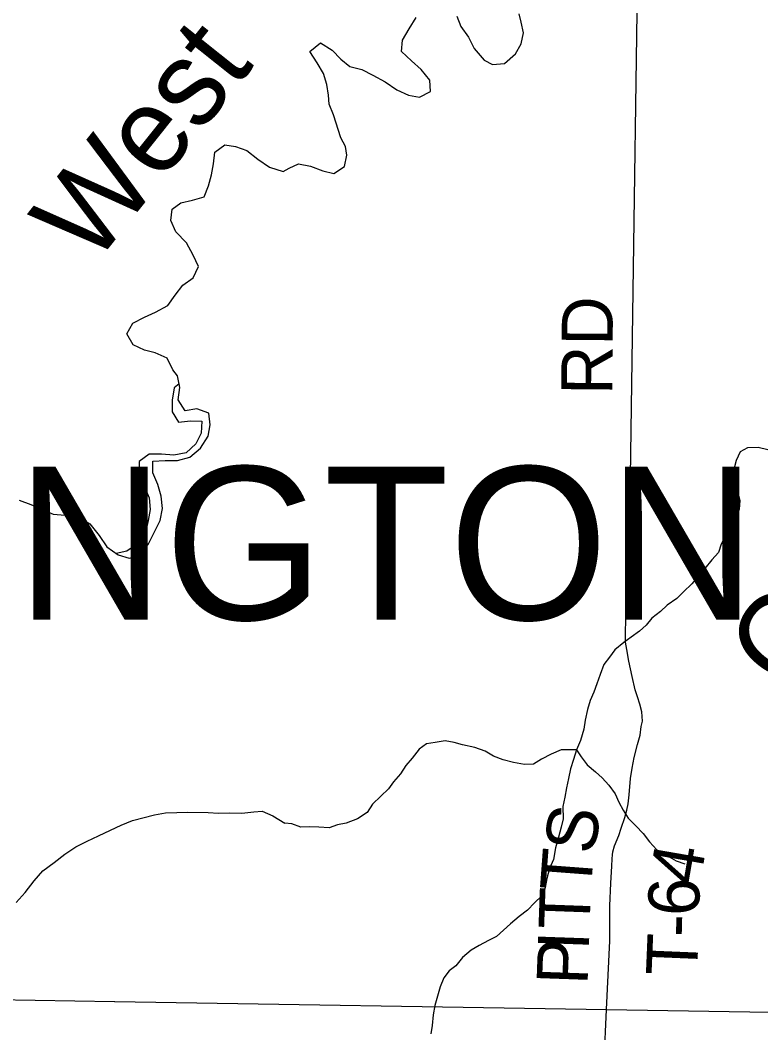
# Model space of a CAD drawing. Extents: x 1857828 to 2277390, y 930619 to 1324581.
# Drawn here: x 2035807 to 2040157, y 1154352 to 1160303 of the extents above; entities that cross this region are included whole.
import ezdxf

# ---------------------------------------------------------------- set-up
doc = ezdxf.new("R2010")
doc.units = 0
for name, color, linetype in [('GM_X_County_Road', 7, 'Continuous'), ('GM_X_Major_River', 7, 'Continuous'), ('GM_X_Major_River_Text', 7, 'Continuous'), ('GM_X_Minor_River', 7, 'Continuous'), ('GM_X_Minor_River_Text', 7, 'Continuous'), ('GM_X_State_Route', 7, 'Continuous'), ('GM_X_Township_Road', 7, 'Continuous'), ('GM_X_Township_Road_Text', 7, 'Continuous'), ('GM_X_Township_Text', 7, 'Continuous')]:
    doc.layers.add(name, color=color, linetype=linetype)

msp = doc.modelspace()

# ---------------------------------------------------------------- linework, layer by layer
at = {"layer": 'GM_X_County_Road'}
msp.add_lwpolyline([(2039160.2, 1148235.1), (2039161.6, 1148457.4), (2039188.5, 1152380.9), (2039198.7, 1152862.2), (2039208.8, 1153365.6), (2039223, 1153877), (2039250.5, 1154488.5)], dxfattribs=at)
at = {"layer": 'GM_X_Major_River'}
for points in [[(2037350.8, 1159415), (2037387.5, 1159433.9), (2037442.4, 1159460), (2037512.7, 1159445.7), (2037585, 1159417.4), (2037649.3, 1159403.1), (2037711.7, 1159443), (2037726, 1159511.1), (2037718.1, 1159561.3), (2037690.1, 1159611.6), (2037646.3, 1159748.1), (2037622.4, 1159810.4), (2037618.6, 1159862.5), (2037608.7, 1159924.8), (2037588.8, 1159991), (2037550.8, 1160053.3), (2037508.8, 1160119.7), (2037571.3, 1160171.6), (2037639.5, 1160127.2), (2037689.6, 1160074.9), (2037743.7, 1160030.6), (2037814, 1160014.3), (2037878.2, 1159980), (2037950.5, 1159941.6), (2038018.6, 1159895.2), (2038086.9, 1159862.9), (2038153.2, 1159850.6), (2038217.6, 1159884.5), (2038213.8, 1159950.7), (2038161.7, 1160013.1), (2038105.6, 1160065.4), (2038047.5, 1160119.8), (2038051.7, 1160186), (2038092.2, 1160252), (2038132.6, 1160320.1)], [(2038371.8, 1160327.3), (2038395.7, 1160267), (2038439.7, 1160204.7), (2038473.7, 1160136.4), (2038531.7, 1160068), (2038581.9, 1160043.7), (2038652.3, 1160049.5), (2038716.8, 1160105.4), (2038749.1, 1160165.5), (2038763.4, 1160229.6), (2038749.5, 1160291.9), (2038737.6, 1160342.1)], [(2036729.7, 1158212.6), (2036704.1, 1158249.1), (2036670.9, 1158317.8), (2036598.9, 1158349), (2036536.8, 1158364), (2036470.9, 1158395.1), (2036433.7, 1158459.9), (2036468.7, 1158523.6), (2036537.5, 1158558.7), (2036602.3, 1158587.8), (2036673.2, 1158626.9), (2036716.2, 1158686.5), (2036761.3, 1158746), (2036822.2, 1158789.2), (2036853.3, 1158855), (2036822, 1158921.7), (2036782.8, 1158994.6), (2036721.4, 1159059.7), (2036692.2, 1159126.4), (2036699.2, 1159192.5), (2036749.9, 1159229.9), (2036818.5, 1159244.9), (2036887.1, 1159265.9), (2036912.1, 1159329.8), (2036931.2, 1159395.7), (2036942.1, 1159459.8), (2036949.1, 1159527.9), (2037008, 1159571.2), (2037072.2, 1159562.2), (2037138.2, 1159537.1), (2037201.8, 1159486), (2037271.5, 1159440.7), (2037350.8, 1159415)], [(2035800.9, 1157482), (2035868.9, 1157456.8), (2035934.8, 1157427.7), (2036000.8, 1157400.6), (2036071, 1157393.6), (2036145.3, 1157388.4), (2036215, 1157343.2), (2036270.4, 1157274.1), (2036315.7, 1157207.2), (2036381.4, 1157162), (2036447.4, 1157140.9), (2036512, 1157158), (2036561.2, 1157225.5), (2036596.3, 1157297.2), (2036629.4, 1157363), (2036642.4, 1157433), (2036635.4, 1157505.4), (2036614.3, 1157574), (2036585.1, 1157642.7), (2036586, 1157710.9), (2036658.5, 1157715.8), (2036730.8, 1157714.7), (2036803.5, 1157735.7), (2036866.5, 1157788.9), (2036911.7, 1157858.5), (2036922.7, 1157924.6), (2036915.6, 1157992.9), (2036843.6, 1158020.1), (2036775.1, 1158007.1), (2036733.8, 1158072), (2036744.8, 1158144.1), (2036729.7, 1158212.6)], [(2036739.7, 1158167.1), (2036710.6, 1158142.6), (2036699.6, 1158070.5), (2036698.6, 1158002.3), (2036736, 1157941.5), (2036806.4, 1157948.4), (2036872.7, 1157947.4), (2036869.8, 1157877.2), (2036838.7, 1157813.5), (2036781.7, 1157760.1), (2036709.1, 1157747.2), (2036636.9, 1157752.3), (2036564.5, 1157753.4), (2036505.6, 1157710.1), (2036504.6, 1157637.9), (2036533.8, 1157569.2), (2036564.9, 1157496.4), (2036570, 1157428.1), (2036559, 1157362.1), (2036544.1, 1157300.1), (2036500.9, 1157230.4), (2036433.9, 1157183.3), (2036370.5, 1157169.4)], [(2036370.6, 1157169.4), (2036381.4, 1157162), (2036447.4, 1157140.9), (2036512, 1157158), (2036561.2, 1157225.5), (2036596.3, 1157297.2), (2036629.4, 1157363), (2036642.4, 1157433), (2036635.4, 1157505.4), (2036614.3, 1157574), (2036585.1, 1157642.7), (2036586, 1157710.9), (2036658.5, 1157715.8), (2036730.8, 1157714.7), (2036803.5, 1157735.7), (2036866.5, 1157788.9), (2036911.7, 1157858.5), (2036922.7, 1157924.6), (2036915.6, 1157992.9), (2036843.6, 1158020.1), (2036775.1, 1158007.1), (2036733.8, 1158072), (2036744.8, 1158144.1), (2036739.7, 1158167.1)], [(2036739.7, 1158167.1), (2036710.6, 1158142.6), (2036699.6, 1158070.5), (2036698.6, 1158002.3), (2036736, 1157941.5), (2036806.4, 1157948.4), (2036872.7, 1157947.4), (2036869.8, 1157877.2), (2036838.7, 1157813.5), (2036781.7, 1157760.1), (2036709.1, 1157747.2), (2036636.9, 1157752.3), (2036564.5, 1157753.4), (2036505.6, 1157710.1), (2036504.6, 1157637.9), (2036533.8, 1157569.2), (2036564.9, 1157496.4), (2036570, 1157428.1), (2036559, 1157362.1), (2036544.1, 1157300.1), (2036500.9, 1157230.4), (2036433.9, 1157183.3), (2036370.6, 1157169.4)]]:
    msp.add_lwpolyline(points, dxfattribs=at)
at = {"layer": 'GM_X_Minor_River'}
for points in [[(2040198.5, 1157778.5), (2040142.2, 1157792.7), (2040079.9, 1157791), (2040035.5, 1157767.1), (2040013.2, 1157715), (2039999, 1157662.9), (2040002.8, 1157600.6), (2040018.7, 1157538.4), (2040034.6, 1157480.1), (2040030.4, 1157430), (2040014.2, 1157377.9), (2039983.8, 1157327.9), (2039951.5, 1157275.8), (2039925.2, 1157223.8), (2039908.9, 1157175.7), (2039870.6, 1157131.7), (2039828.2, 1157081.7), (2039789.8, 1157033.7), (2039751.5, 1156989.7), (2039703.1, 1156943.7), (2039664.7, 1156903.7), (2039608.3, 1156865.8), (2039567.9, 1156827.9), (2039517.5, 1156787.9), (2039483.2, 1156747.9), (2039444.9, 1156712), (2039396.5, 1156678), (2039352.2, 1156646.1), (2039299.7, 1156602.2), (2039269.4, 1156560.1), (2039235.1, 1156516.1), (2039214.8, 1156458), (2039194.5, 1156401.9), (2039176.3, 1156353.8), (2039156, 1156305.8), (2039139.7, 1156251.6), (2039125.4, 1156189.5), (2039117.2, 1156135.4), (2039098.9, 1156069.2), (2039074.6, 1156015.1)], [(2039074.6, 1156015.1), (2038984.1, 1156015.5), (2038925.7, 1155989.6), (2038869.3, 1155959.7), (2038823, 1155929.8), (2038768.7, 1155928), (2038704.3, 1155940.3), (2038644.1, 1155956.6), (2038587.8, 1155976.9), (2038537.6, 1156007.2), (2038477.4, 1156029.5), (2038405, 1156043.8), (2038356.8, 1156058), (2038302.6, 1156068.3), (2038244.2, 1156058.4), (2038193.9, 1156050.6), (2038149.6, 1156018.7), (2038109.2, 1155966.7), (2038072.8, 1155922.7), (2038040.5, 1155874.6), (2038000.1, 1155826.6), (2037969.8, 1155786.6), (2037925.4, 1155742.6), (2037877, 1155694.7), (2037844.7, 1155646.6), (2037788.3, 1155608.7), (2037721.8, 1155582.9), (2037671.5, 1155573.1), (2037621.2, 1155557.2), (2037560.9, 1155559.4), (2037508.6, 1155561.6), (2037454.3, 1155559.8), (2037402, 1155580.1), (2037361.4, 1155584.7)], [(2039074.6, 1156015.1), (2039056.3, 1155959), (2039040.1, 1155902.9), (2039027.8, 1155846.8), (2039015.6, 1155790.6), (2039005.3, 1155736.5), (2038995.1, 1155682.4), (2038996.9, 1155610.1), (2038984.6, 1155560), (2038968.4, 1155501.9), (2038952.1, 1155439.7), (2038939.8, 1155369.5), (2038915.5, 1155317.5), (2038901.2, 1155259.3), (2038891, 1155205.2), (2038870.7, 1155157.1), (2038828.4, 1155115.1), (2038786, 1155073.2), (2038737.6, 1155035.2), (2038687.2, 1154991.3), (2038646.8, 1154955.3), (2038604.5, 1154917.3), (2038558.2, 1154893.4), (2038503.8, 1154865.6), (2038455.4, 1154837.7), (2038405, 1154793.7), (2038366.6, 1154745.7), (2038326.3, 1154715.8), (2038296, 1154673.7), (2038273.7, 1154621.6), (2038257.5, 1154567.5), (2038243.2, 1154511.4), (2038233, 1154457.2), (2038226.7, 1154395.1), (2038218.5, 1154344.9)], [(2039074.6, 1156015.1), (2039102.6, 1155972.9), (2039136.7, 1155926.6), (2039186.8, 1155886.3), (2039224.9, 1155850), (2039265, 1155807.7), (2039301, 1155755.4), (2039323, 1155707.2), (2039349, 1155660.9), (2039379, 1155612.7), (2039423.1, 1155568.3), (2039467.2, 1155524), (2039503.2, 1155473.7), (2039547.3, 1155427.4), (2039605.5, 1155393.1), (2039659.7, 1155362.8), (2039711.9, 1155344.5)], [(2035782, 1155117.5), (2035835.1, 1155176.9), (2035888.3, 1155244.3), (2035939.4, 1155303.8), (2036006.4, 1155352.9), (2036069.4, 1155402.2), (2036134.3, 1155445.3), (2036199.1, 1155478.5), (2036265.9, 1155509.6), (2036336.7, 1155542.6), (2036399.4, 1155571.8), (2036466.1, 1155598.9), (2036595.3, 1155633.1), (2036659.7, 1155644.1), (2036726.1, 1155647.1), (2036790.4, 1155648.2), (2036911, 1155646.3), (2036971.3, 1155643.4), (2037033.6, 1155644.5), (2037108, 1155643.3), (2037178.4, 1155650.3), (2037228.7, 1155653.6), (2037290.7, 1155626.5), (2037361.5, 1155583.9)]]:
    msp.add_lwpolyline(points, dxfattribs=at)
at = {"layer": 'GM_X_State_Route'}
for points in [[(2031849.1, 1154609.7), (2032163.7, 1154605.4), (2036361.2, 1154536.2), (2036363.3, 1154536.1)], [(2036363.3, 1154536.1), (2039250.5, 1154488.5)], [(2039250.5, 1154488.5), (2040453.9, 1154468.6), (2040460.8, 1154468.5)]]:
    msp.add_lwpolyline(points, dxfattribs=at)
at = {"layer": 'GM_X_Township_Road'}
msp.add_lwpolyline([(2039250.5, 1154488.5), (2039271.3, 1154891.9), (2039270.6, 1155098.5), (2039276.1, 1155230.8), (2039281.7, 1155331.1), (2039283.6, 1155373.2), (2039285.5, 1155397.3), (2039287.5, 1155415.4), (2039297.4, 1155451.5), (2039323.2, 1155511.8), (2039337.1, 1155553.9), (2039358.9, 1155618.1), (2039370.8, 1155660.3), (2039378.7, 1155698.4), (2039384.5, 1155750.6), (2039392.1, 1155846.8), (2039402, 1155907), (2039413.8, 1155969.2), (2039433.6, 1156045.5), (2039449.4, 1156101.7), (2039455.2, 1156151.9), (2039463.1, 1156184), (2039458.9, 1156238.1), (2039446.7, 1156284.2), (2039432.5, 1156326.2), (2039420.3, 1156368.3), (2039402, 1156446.4), (2039381.6, 1156536.6), (2039371.3, 1156604.8), (2039363.1, 1156646.8), (2039362.9, 1156709), (2039366.4, 1156841.4), (2039376.1, 1156939.6), (2039383.6, 1157074), (2039457.2, 1162124.6)], dxfattribs=at)

# ---------------------------------------------------------------- texts
at = {"layer": 'GM_X_Major_River_Text'}
msp.add_text('West', height=500.17, rotation=51.46055, dxfattribs=at).set_placement((2036234.8, 1158849))
at = {"layer": 'GM_X_Minor_River_Text'}
msp.add_text('Charlemont', height=500.2, rotation=51.47998, dxfattribs=at).set_placement((2040317.8, 1156330.1))
at = {"layer": 'GM_X_Township_Road_Text'}
for s, rotation, p in [('RD', 89.50446, (2039284.8, 1158099.9)), ('S', 79.71512, (2039174.6, 1155392.1)), ('T', 85.72323, (2039158.9, 1155176.6)), ('4', 80.216, (2039797.6, 1155209.2)), ('T', 87.93822, (2039151, 1154955.4)), ('6', 88.77628, (2039794.8, 1155036.2)), ('-', 88.54128, (2039791.6, 1154911.7)), ('I', 87.99114, (2039146.7, 1154832.3)), ('T', 87.61227, (2039782.1, 1154682.2)), ('P', 87.98494, (2039139.5, 1154630))]:
    msp.add_text(s, height=300, rotation=rotation, dxfattribs=at).set_placement(p)
at = {"layer": 'GM_X_Township_Text'}
msp.add_text('WELLINGTON', height=900, rotation=0.00001, dxfattribs=at).set_placement((2032172.9, 1156779.2))

doc.saveas('drawing.dxf')
